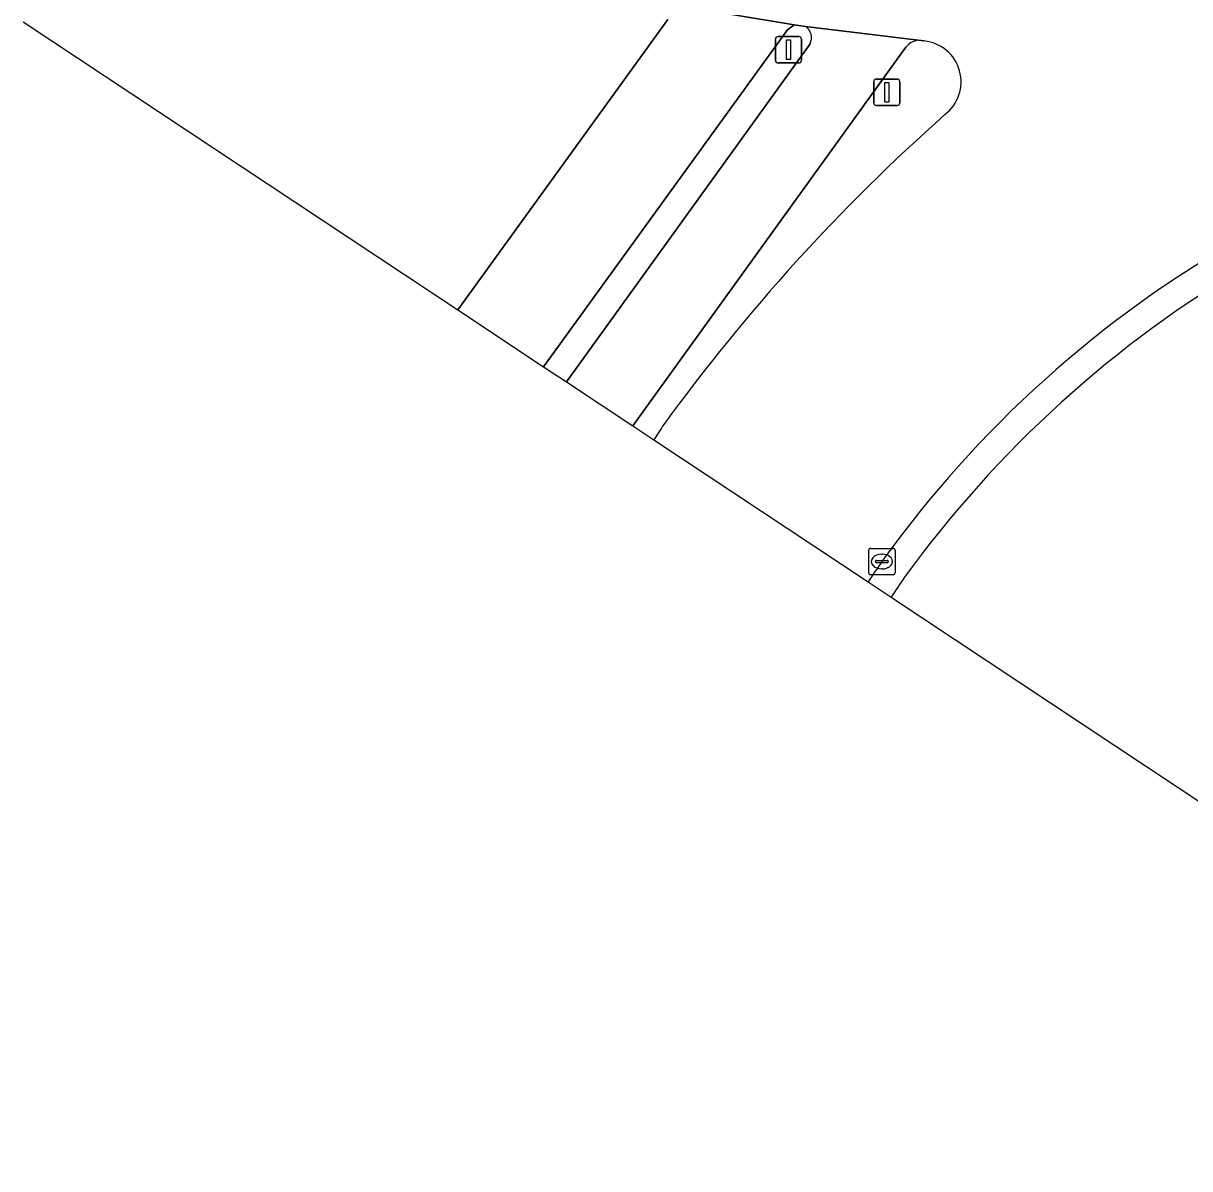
# Model space of a CAD drawing. Extents: x 159674 to 160531, y 382172 to 382904.
# Drawn here: x 160036.51 to 160080.74, y 382171.86 to 382215.29 of the extents above; entities that cross this region are included whole.
import ezdxf

# ---------------------------------------------------------------- set-up
doc = ezdxf.new("R2010")
doc.units = 0
for name, color, linetype in [('IMGEO_Berm_groen', 7, 'Continuous'), ('IMGEO_Fietspad_open', 7, 'Continuous'), ('IMGEO_Kolk', 7, 'Continuous'), ('IMGEO_Lichtmast', 7, 'Continuous'), ('IMGEO_Rijbaan_regionaal_gesloten', 7, 'Continuous'), ('IMGEO_Verkeerseiland_open', 7, 'Continuous'), ('IMGEO_Verkeersregelinstallatiepaal', 7, 'Continuous'), ('IMGEO_Voetpad_open', 7, 'Continuous')]:
    doc.layers.add(name, color=color, linetype=linetype)

msp = doc.modelspace()

# ---------------------------------------------------------------- linework, layer by layer
at = {"layer": 'IMGEO_Berm_groen'}
for points in [[(160036.51, 382215.348), (160052.99, 382204.422), (160060.951, 382215.432)], [(160069.417, 382193.531), (160102.109, 382171.857), (160122.559, 382205.223)]]:
    msp.add_lwpolyline(points, dxfattribs=at)
for centre, radius, start, end in [((160104.684, 382169.111), 42.914, 120.2821, 144.085), ((160101.773, 382172.129), 38.793, 145.1729, 146.5165)]:
    msp.add_arc(centre, radius, start, end, dxfattribs=at)
at = {"layer": 'IMGEO_Fietspad_open'}
for points in [[(160070.444, 382214.643), (160066.175, 382215.165)], [(160066.343, 382214.515), (160057.107, 382201.693), (160059.625, 382200.023)], [(160059.625, 382200.023), (160069.981, 382214.379)]]:
    msp.add_lwpolyline(points, dxfattribs=at)
for centre, radius, start, end in [((160065.891, 382214.745), 0.507, 333.0165, 55.9667), ((160070.504, 382214), 0.646, 95.3181, 144.0649)]:
    msp.add_arc(centre, radius, start, end, dxfattribs=at)
at = {"layer": 'IMGEO_Kolk'}
for p, q in [((160068.568, 382194.453), (160068.568, 382195.305)), ((160068.643, 382195.379), (160069.495, 382195.379)), ((160069.569, 382195.305), (160069.569, 382194.453)), ((160068.827, 382194.873), (160068.827, 382194.885)), ((160069.265, 382194.836), (160068.867, 382194.836)), ((160068.87, 382194.922), (160069.268, 382194.922)), ((160069.056, 382195.159), (160069.081, 382195.159)), ((160069.311, 382194.885), (160069.311, 382194.873)), ((160069.079, 382194.599), (160069.054, 382194.599)), ((160069.495, 382194.379), (160068.643, 382194.379))]:
    msp.add_line(p, q, dxfattribs=at)
for points in [[(160068.568, 382194.453), (160068.568, 382195.305)], [(160068.643, 382195.379), (160069.495, 382195.379)], [(160069.569, 382195.305), (160069.569, 382194.453)], [(160069.495, 382194.379), (160068.643, 382194.379)]]:
    msp.add_lwpolyline(points, dxfattribs=at)
for centre, radius, start, end in [((160068.645, 382195.303), 0.0765, 91.552, 178.448), ((160068.645, 382195.303), 0.0765, 91.552, 178.448), ((160069.493, 382195.303), 0.0765, 1.552, 88.448), ((160069.493, 382195.303), 0.0765, 1.552, 88.448), ((160068.867, 382194.882), 0.0403, 85.8775, 175.7526), ((160068.864, 382194.872), 0.0366, 178.938, 274.7102), ((160069.268, 382194.879), 0.043, 264.8664, 352.4533), ((160069.272, 382194.884), 0.0386, 1.7309, 96.639), ((160068.645, 382194.455), 0.0765, 181.552, 268.448), ((160068.645, 382194.455), 0.0765, 181.552, 268.448), ((160069.493, 382194.455), 0.0765, 271.552, 358.448), ((160069.493, 382194.455), 0.0765, 271.552, 358.448)]:
    msp.add_arc(centre, radius, start, end, dxfattribs=at)
for centre, major_axis, ratio, start_param, end_param in [((160069.055, 382194.879), (-0.387, 0.002), 0.722429, 4.712389, 7.853982), ((160069.08, 382194.879), (-0.39, 0.002), 0.717154, 1.570796, 4.712389)]:
    msp.add_ellipse(centre, major_axis=major_axis, ratio=ratio, start_param=start_param, end_param=end_param, dxfattribs=at)
at = {"layer": 'IMGEO_Lichtmast'}
for p, q in [((160068.759, 382212.275), (160068.759, 382213.075)), ((160068.759, 382213.075), (160068.759, 382212.275)), ((160068.859, 382213.175), (160069.649, 382213.175)), ((160069.649, 382213.175), (160068.859, 382213.175)), ((160069.749, 382213.075), (160069.749, 382212.275)), ((160069.749, 382212.275), (160069.749, 382213.075)), ((160069.649, 382212.175), (160068.859, 382212.175)), ((160068.859, 382212.175), (160069.649, 382212.175))]:
    msp.add_line(p, q, dxfattribs=at)
msp.add_lwpolyline([(160069.179, 382213.05), (160069.329, 382213.05), (160069.329, 382212.3), (160069.179, 382212.3), (160069.179, 382213.05)], dxfattribs=at)
for centre, start, end in [((160068.859, 382213.075), 90, 180), ((160068.859, 382213.075), 90, 180), ((160069.649, 382213.075), 0, 90), ((160069.649, 382213.075), 360, 90), ((160068.859, 382212.275), 180, 270), ((160068.859, 382212.275), 180, 270), ((160069.649, 382212.275), 270, 0), ((160069.649, 382212.275), 270, 0)]:
    msp.add_arc(centre, 0.1, start, end, dxfattribs=at)
at = {"layer": 'IMGEO_Rijbaan_regionaal_gesloten'}
for points in [[(160080.74, 382223.827), (160077.636, 382223.681), (160072.353, 382223.555), (160072.25, 382223.559), (160066.547, 382223.791), (160063.519, 382219.897), (160060.559, 382216.09), (160065.74, 382215.227), (160066.175, 382215.165), (160070.444, 382214.643), (160070.672, 382214.621)], [(160060.421, 382199.496), (160068.548, 382194.107)]]:
    msp.add_lwpolyline(points, dxfattribs=at)
for centre, radius, start, end in [((160070.51, 382213.068), 1.561, 307.2705, 84.0292), ((160120.285, 382156.844), 73.535, 131.60894, 143.98854), ((160103.806, 382169.983), 42.738, 119.5029, 144.3697), ((160106.144, 382169.964), 54.431, 146.4084, 147.1425), ((160101.974, 382172.154), 39.991, 145.3686, 146.7036)]:
    msp.add_arc(centre, radius, start, end, dxfattribs=at)
at = {"layer": 'IMGEO_Verkeerseiland_open'}
for points in [[(160066.175, 382215.165), (160065.74, 382215.227), (160065.486, 382215.042), (160056.24, 382202.268)], [(160056.24, 382202.268), (160057.107, 382201.693), (160066.343, 382214.515)], [(160069.981, 382214.379), (160059.625, 382200.023), (160060.421, 382199.496)], [(160070.672, 382214.621), (160070.444, 382214.643)], [(160068.548, 382194.107), (160069.417, 382193.531)]]:
    msp.add_lwpolyline(points, dxfattribs=at)
for centre, radius, start, end in [((160065.891, 382214.745), 0.507, 333.0165, 55.9667), ((160070.504, 382214), 0.646, 95.3181, 144.0649), ((160070.51, 382213.068), 1.561, 307.2705, 84.0292), ((160120.285, 382156.844), 73.535, 131.60894, 143.98854), ((160103.806, 382169.983), 42.738, 119.5029, 144.3697), ((160104.684, 382169.111), 42.914, 120.2821, 144.085), ((160106.144, 382169.964), 54.431, 146.4084, 147.1425), ((160101.974, 382172.154), 39.991, 145.3686, 146.7036), ((160101.773, 382172.129), 38.793, 145.1729, 146.5165)]:
    msp.add_arc(centre, radius, start, end, dxfattribs=at)
at = {"layer": 'IMGEO_Verkeersregelinstallatiepaal'}
for p, q in [((160065.131, 382214.786), (160065.921, 382214.786)), ((160065.921, 382214.786), (160065.131, 382214.786)), ((160065.031, 382213.886), (160065.031, 382214.686)), ((160065.031, 382214.686), (160065.031, 382213.886)), ((160066.021, 382214.686), (160066.021, 382213.886)), ((160066.021, 382213.886), (160066.021, 382214.686)), ((160065.921, 382213.786), (160065.131, 382213.786)), ((160065.131, 382213.786), (160065.921, 382213.786))]:
    msp.add_line(p, q, dxfattribs=at)
msp.add_lwpolyline([(160065.451, 382214.661), (160065.601, 382214.661), (160065.601, 382213.911), (160065.451, 382213.911), (160065.451, 382214.661)], dxfattribs=at)
for centre, start, end in [((160065.131, 382214.686), 90, 180), ((160065.131, 382214.686), 90, 180), ((160065.921, 382214.686), 0, 90), ((160065.921, 382214.686), 360, 90), ((160065.131, 382213.886), 180, 270), ((160065.131, 382213.886), 180, 270), ((160065.921, 382213.886), 270, 0), ((160065.921, 382213.886), 270, 0)]:
    msp.add_arc(centre, 0.1, start, end, dxfattribs=at)
at = {"layer": 'IMGEO_Voetpad_open'}
for points in [[(160052.99, 382204.422), (160056.24, 382202.268), (160065.486, 382215.042), (160065.74, 382215.227), (160060.559, 382216.09)], [(160060.951, 382215.432), (160052.99, 382204.422)]]:
    msp.add_lwpolyline(points, dxfattribs=at)

doc.saveas('drawing.dxf')
